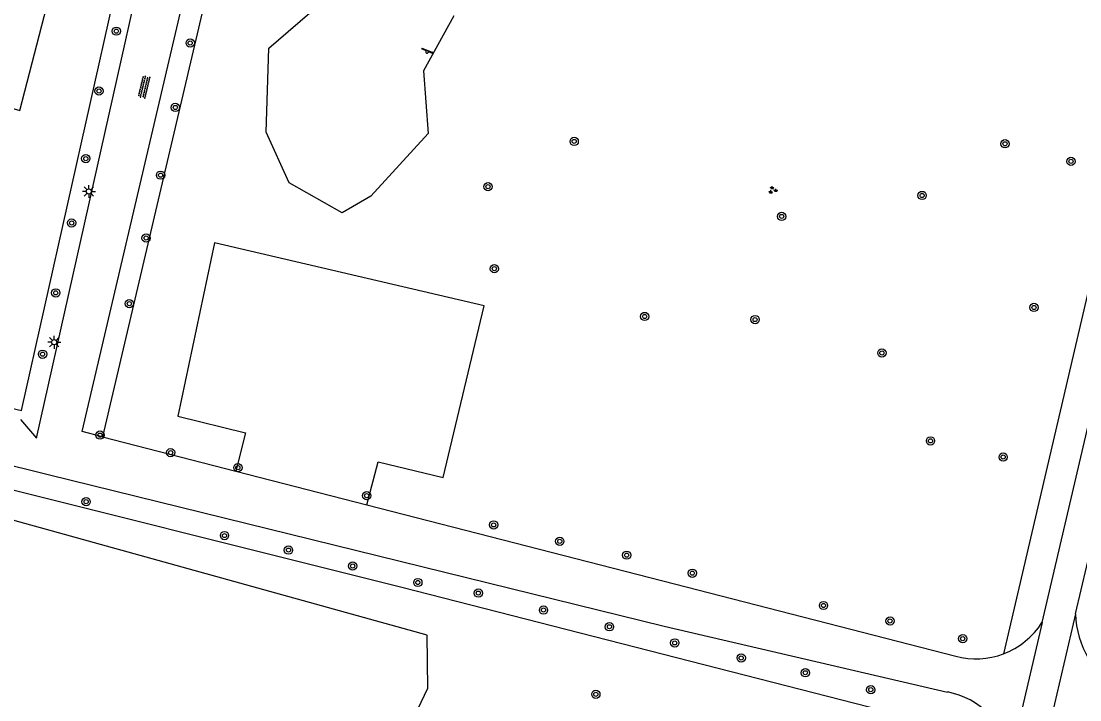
# Model space of a CAD drawing. Extents: x 128999 to 131010, y 395498 to 399007.
# Drawn here: x 129109.3 to 129211.4, y 396864 to 396929.5 of the extents above; entities that cross this region are included whole.
import ezdxf

# ---------------------------------------------------------------- set-up
doc = ezdxf.new("R2010")
doc.units = 0
for name, color, linetype in [('gg-knt-onverhard', 7, 'Continuous'), ('gg-knt-verharding', 7, 'Continuous'), ('gg-knt-verharding nz', 7, 'Continuous'), ('gt-grn-groengrens', 7, 'Continuous'), ('gt-symb-boom', 7, 'Continuous'), ('gt-symb-groenvak', 7, 'Continuous'), ('gt-symb-lichtmast', 7, 'Continuous'), ('gt-symb-overige verharding', 7, 'Continuous'), ('gt-symb-speelvoorziening', 7, 'Continuous')]:
    doc.layers.add(name, color=color, linetype=linetype)

# ---------------------------------------------------------------- blocks, each defined once
blk = doc.blocks.new('gt0-BOOM')
at = {"layer": 'gt-symb-boom'}
for radius in [0.4, 0.2]:
    blk.add_circle((0, 0), radius, dxfattribs=at)
blk = doc.blocks.new('gt0-GRVAK')
at = {"layer": 'gt-symb-groenvak'}
for p, q in [((-0.11, 0.19), (-0.23, 0.24)), ((-0.18, 0.15), (0.09, 0.15)), ((-0.09, 0.21), (-0.16, 0.32)), ((-0.05, 0.21), (-0.05, 0.39)), ((0, 0.21), (0.06, 0.32)), ((0.01, 0.19), (0.13, 0.24)), ((0.26, -0.05), (0.2, 0.06)), ((0.31, -0.05), (0.31, 0.13)), ((0.35, -0.05), (0.41, 0.06)), ((-0.24, -0.23), (-0.36, -0.18)), ((-0.32, -0.26), (-0.05, -0.26)), ((-0.23, -0.21), (-0.29, -0.1)), ((-0.18, -0.2), (-0.18, -0.02)), ((-0.14, -0.21), (-0.07, -0.1)), ((-0.12, -0.23), (0, -0.18)), ((0.24, -0.07), (0.12, -0.02)), ((0.17, -0.11), (0.44, -0.11)), ((0.37, -0.07), (0.49, -0.02))]:
    blk.add_line(p, q, dxfattribs=at)
blk = doc.blocks.new('gt0-LMAST')
at = {"layer": 'gt-symb-lichtmast'}
for p, q in [((-0.18, 0.17), (-0.45, 0.44)), ((-0.01, 0.25), (-0.01, 0.62)), ((0.17, 0.17), (0.44, 0.44)), ((-0.26, 0), (-0.63, 0)), ((-0.18, -0.18), (-0.45, -0.45)), ((-0.01, -0.25), (-0.01, -0.63)), ((0.44, -0.45), (0.17, -0.18)), ((0.24, 0), (0.62, 0))]:
    blk.add_line(p, q, dxfattribs=at)
blk.add_circle((-0.01, 0), 0.25, dxfattribs=at)
blk = doc.blocks.new('gt0-OVH')
at = {"layer": 'gt-symb-overige verharding'}
for points in [[(-0.97, 0.3), (-0.97, 0.31), (-0.96, 0.32), (-0.97, 0.33), (-0.97, 0.34), (-0.98, 0.35), (-0.99, 0.35), (-1, 0.36), (-1.01, 0.35), (-1.02, 0.35), (-1.03, 0.34), (-1.03, 0.33), (-1.04, 0.32), (-1.03, 0.31), (-1.03, 0.3), (-1.02, 0.29), (-1.01, 0.29), (-1, 0.28), (-0.99, 0.29), (-0.98, 0.29)], [(-0.87, 0.11), (-0.87, 0.12), (-0.86, 0.13), (-0.87, 0.14), (-0.87, 0.15), (-0.88, 0.16), (-0.89, 0.16), (-0.9, 0.16), (-0.91, 0.16), (-0.92, 0.16), (-0.93, 0.15), (-0.93, 0.14), (-0.94, 0.13), (-0.93, 0.12), (-0.93, 0.11), (-0.92, 0.1), (-0.91, 0.09), (-0.9, 0.09), (-0.89, 0.09), (-0.88, 0.1)], [(-0.77, 0.3), (-0.77, 0.31), (-0.76, 0.32), (-0.77, 0.33), (-0.77, 0.34), (-0.78, 0.35), (-0.79, 0.35), (-0.8, 0.36), (-0.81, 0.35), (-0.82, 0.35), (-0.83, 0.34), (-0.83, 0.33), (-0.84, 0.32), (-0.83, 0.31), (-0.83, 0.3), (-0.82, 0.29), (-0.81, 0.29), (-0.8, 0.28), (-0.79, 0.29), (-0.78, 0.29)], [(-0.67, 0.11), (-0.67, 0.12), (-0.66, 0.13), (-0.67, 0.14), (-0.67, 0.15), (-0.68, 0.16), (-0.69, 0.16), (-0.7, 0.16), (-0.71, 0.16), (-0.72, 0.16), (-0.73, 0.15), (-0.73, 0.14), (-0.74, 0.13), (-0.73, 0.12), (-0.73, 0.11), (-0.72, 0.1), (-0.71, 0.09), (-0.7, 0.09), (-0.69, 0.09), (-0.68, 0.1)], [(-0.57, 0.3), (-0.57, 0.31), (-0.56, 0.32), (-0.57, 0.33), (-0.57, 0.34), (-0.58, 0.35), (-0.59, 0.35), (-0.6, 0.36), (-0.61, 0.35), (-0.62, 0.35), (-0.63, 0.34), (-0.63, 0.33), (-0.64, 0.32), (-0.63, 0.31), (-0.63, 0.3), (-0.62, 0.29), (-0.61, 0.29), (-0.6, 0.28), (-0.59, 0.29), (-0.58, 0.29)], [(-0.47, 0.11), (-0.47, 0.12), (-0.46, 0.13), (-0.47, 0.14), (-0.47, 0.15), (-0.48, 0.16), (-0.49, 0.16), (-0.5, 0.16), (-0.51, 0.16), (-0.52, 0.16), (-0.53, 0.15), (-0.53, 0.14), (-0.54, 0.13), (-0.53, 0.12), (-0.53, 0.11), (-0.52, 0.1), (-0.51, 0.09), (-0.5, 0.09), (-0.49, 0.09), (-0.48, 0.1)], [(-0.37, 0.3), (-0.37, 0.31), (-0.36, 0.32), (-0.37, 0.33), (-0.37, 0.34), (-0.38, 0.35), (-0.39, 0.35), (-0.4, 0.36), (-0.41, 0.35), (-0.42, 0.35), (-0.43, 0.34), (-0.43, 0.33), (-0.44, 0.32), (-0.43, 0.31), (-0.43, 0.3), (-0.42, 0.29), (-0.41, 0.29), (-0.4, 0.28), (-0.39, 0.29), (-0.38, 0.29)], [(-0.27, 0.11), (-0.27, 0.12), (-0.26, 0.13), (-0.27, 0.14), (-0.27, 0.15), (-0.28, 0.16), (-0.29, 0.16), (-0.3, 0.16), (-0.31, 0.16), (-0.32, 0.16), (-0.33, 0.15), (-0.33, 0.14), (-0.34, 0.13), (-0.33, 0.12), (-0.33, 0.11), (-0.32, 0.1), (-0.31, 0.09), (-0.3, 0.09), (-0.29, 0.09), (-0.28, 0.1)], [(-0.17, 0.3), (-0.17, 0.31), (-0.16, 0.32), (-0.17, 0.33), (-0.17, 0.34), (-0.18, 0.35), (-0.19, 0.35), (-0.2, 0.36), (-0.21, 0.35), (-0.22, 0.35), (-0.23, 0.34), (-0.23, 0.33), (-0.24, 0.32), (-0.23, 0.31), (-0.23, 0.3), (-0.22, 0.29), (-0.21, 0.29), (-0.2, 0.28), (-0.19, 0.29), (-0.18, 0.29)], [(-0.07, 0.11), (-0.07, 0.12), (-0.06, 0.13), (-0.07, 0.14), (-0.07, 0.15), (-0.08, 0.16), (-0.09, 0.16), (-0.1, 0.16), (-0.11, 0.16), (-0.12, 0.16), (-0.13, 0.15), (-0.13, 0.14), (-0.14, 0.13), (-0.13, 0.12), (-0.13, 0.11), (-0.12, 0.1), (-0.11, 0.09), (-0.1, 0.09), (-0.09, 0.09), (-0.08, 0.1)], [(0.03, 0.3), (0.03, 0.31), (0.04, 0.32), (0.03, 0.33), (0.03, 0.34), (0.02, 0.35), (0.01, 0.35), (0, 0.36), (-0.01, 0.35), (-0.02, 0.35), (-0.03, 0.34), (-0.03, 0.33), (-0.04, 0.32), (-0.03, 0.31), (-0.03, 0.3), (-0.02, 0.29), (-0.01, 0.29), (0, 0.28), (0.01, 0.29), (0.02, 0.29)], [(0.13, 0.11), (0.13, 0.12), (0.14, 0.13), (0.13, 0.14), (0.13, 0.15), (0.12, 0.16), (0.11, 0.16), (0.1, 0.16), (0.09, 0.16), (0.08, 0.16), (0.07, 0.15), (0.07, 0.14), (0.06, 0.13), (0.07, 0.12), (0.07, 0.11), (0.08, 0.1), (0.09, 0.09), (0.1, 0.09), (0.11, 0.09), (0.12, 0.1)], [(0.23, 0.3), (0.23, 0.31), (0.24, 0.32), (0.23, 0.33), (0.23, 0.34), (0.22, 0.35), (0.21, 0.35), (0.2, 0.36), (0.19, 0.35), (0.18, 0.35), (0.17, 0.34), (0.17, 0.33), (0.16, 0.32), (0.17, 0.31), (0.17, 0.3), (0.18, 0.29), (0.19, 0.29), (0.2, 0.28), (0.21, 0.29), (0.22, 0.29)], [(0.33, 0.11), (0.33, 0.12), (0.34, 0.13), (0.33, 0.14), (0.33, 0.15), (0.32, 0.16), (0.31, 0.16), (0.3, 0.16), (0.29, 0.16), (0.28, 0.16), (0.27, 0.15), (0.27, 0.14), (0.26, 0.13), (0.27, 0.12), (0.27, 0.11), (0.28, 0.1), (0.29, 0.09), (0.3, 0.09), (0.31, 0.09), (0.32, 0.1)], [(0.43, 0.3), (0.43, 0.31), (0.44, 0.32), (0.43, 0.33), (0.43, 0.34), (0.42, 0.35), (0.41, 0.35), (0.4, 0.36), (0.39, 0.35), (0.38, 0.35), (0.37, 0.34), (0.37, 0.33), (0.36, 0.32), (0.37, 0.31), (0.37, 0.3), (0.38, 0.29), (0.39, 0.29), (0.4, 0.28), (0.41, 0.29), (0.42, 0.29)], [(0.53, 0.11), (0.53, 0.12), (0.54, 0.13), (0.53, 0.14), (0.53, 0.15), (0.52, 0.16), (0.51, 0.16), (0.5, 0.16), (0.49, 0.16), (0.48, 0.16), (0.47, 0.15), (0.47, 0.14), (0.46, 0.13), (0.47, 0.12), (0.47, 0.11), (0.48, 0.1), (0.49, 0.09), (0.5, 0.09), (0.51, 0.09), (0.52, 0.1)], [(0.63, 0.3), (0.63, 0.31), (0.64, 0.32), (0.63, 0.33), (0.63, 0.34), (0.62, 0.35), (0.61, 0.35), (0.6, 0.36), (0.59, 0.35), (0.58, 0.35), (0.57, 0.34), (0.57, 0.33), (0.56, 0.32), (0.57, 0.31), (0.57, 0.3), (0.58, 0.29), (0.59, 0.29), (0.6, 0.28), (0.61, 0.29), (0.62, 0.29)], [(0.73, 0.11), (0.73, 0.12), (0.74, 0.13), (0.73, 0.14), (0.73, 0.15), (0.72, 0.16), (0.71, 0.16), (0.7, 0.16), (0.69, 0.16), (0.68, 0.16), (0.67, 0.15), (0.67, 0.14), (0.66, 0.13), (0.67, 0.12), (0.67, 0.11), (0.68, 0.1), (0.69, 0.09), (0.7, 0.09), (0.71, 0.09), (0.72, 0.1)], [(0.83, 0.3), (0.83, 0.31), (0.84, 0.32), (0.83, 0.33), (0.83, 0.34), (0.82, 0.35), (0.81, 0.35), (0.8, 0.36), (0.79, 0.35), (0.78, 0.35), (0.77, 0.34), (0.77, 0.33), (0.76, 0.32), (0.77, 0.31), (0.77, 0.3), (0.78, 0.29), (0.79, 0.29), (0.8, 0.28), (0.81, 0.29), (0.82, 0.29)], [(0.93, 0.11), (0.93, 0.12), (0.94, 0.13), (0.93, 0.14), (0.93, 0.15), (0.92, 0.16), (0.91, 0.16), (0.9, 0.16), (0.89, 0.16), (0.88, 0.16), (0.87, 0.15), (0.87, 0.14), (0.86, 0.13), (0.87, 0.12), (0.87, 0.11), (0.88, 0.1), (0.89, 0.09), (0.9, 0.09), (0.91, 0.09), (0.92, 0.1)], [(1.03, 0.3), (1.03, 0.31), (1.04, 0.32), (1.03, 0.33), (1.03, 0.34), (1.02, 0.35), (1.01, 0.35), (1, 0.36), (0.99, 0.35), (0.98, 0.35), (0.97, 0.34), (0.97, 0.33), (0.96, 0.32), (0.97, 0.31), (0.97, 0.3), (0.98, 0.29), (0.99, 0.29), (1, 0.28), (1.01, 0.29), (1.02, 0.29)], [(-0.97, -0.14), (-0.97, -0.13), (-0.96, -0.12), (-0.97, -0.11), (-0.97, -0.1), (-0.98, -0.09), (-0.99, -0.09), (-1, -0.08), (-1.01, -0.09), (-1.02, -0.09), (-1.03, -0.1), (-1.03, -0.11), (-1.04, -0.12), (-1.03, -0.13), (-1.03, -0.14), (-1.02, -0.15), (-1.01, -0.15), (-1, -0.16), (-0.99, -0.15), (-0.98, -0.15)], [(-0.87, -0.33), (-0.87, -0.32), (-0.86, -0.31), (-0.87, -0.3), (-0.87, -0.29), (-0.88, -0.28), (-0.89, -0.28), (-0.9, -0.28), (-0.91, -0.28), (-0.92, -0.28), (-0.93, -0.29), (-0.93, -0.3), (-0.94, -0.31), (-0.93, -0.32), (-0.93, -0.33), (-0.92, -0.34), (-0.91, -0.35), (-0.9, -0.35), (-0.89, -0.35), (-0.88, -0.34)], [(-0.77, -0.14), (-0.77, -0.13), (-0.76, -0.12), (-0.77, -0.11), (-0.77, -0.1), (-0.78, -0.09), (-0.79, -0.09), (-0.8, -0.08), (-0.81, -0.09), (-0.82, -0.09), (-0.83, -0.1), (-0.83, -0.11), (-0.84, -0.12), (-0.83, -0.13), (-0.83, -0.14), (-0.82, -0.15), (-0.81, -0.15), (-0.8, -0.16), (-0.79, -0.15), (-0.78, -0.15)], [(-0.67, -0.33), (-0.67, -0.32), (-0.66, -0.31), (-0.67, -0.3), (-0.67, -0.29), (-0.68, -0.28), (-0.69, -0.28), (-0.7, -0.28), (-0.71, -0.28), (-0.72, -0.28), (-0.73, -0.29), (-0.73, -0.3), (-0.74, -0.31), (-0.73, -0.32), (-0.73, -0.33), (-0.72, -0.34), (-0.71, -0.35), (-0.7, -0.35), (-0.69, -0.35), (-0.68, -0.34)], [(-0.57, -0.14), (-0.57, -0.13), (-0.56, -0.12), (-0.57, -0.11), (-0.57, -0.1), (-0.58, -0.09), (-0.59, -0.09), (-0.6, -0.08), (-0.61, -0.09), (-0.62, -0.09), (-0.63, -0.1), (-0.63, -0.11), (-0.64, -0.12), (-0.63, -0.13), (-0.63, -0.14), (-0.62, -0.15), (-0.61, -0.15), (-0.6, -0.16), (-0.59, -0.15), (-0.58, -0.15)], [(-0.47, -0.33), (-0.47, -0.32), (-0.46, -0.31), (-0.47, -0.3), (-0.47, -0.29), (-0.48, -0.28), (-0.49, -0.28), (-0.5, -0.28), (-0.51, -0.28), (-0.52, -0.28), (-0.53, -0.29), (-0.53, -0.3), (-0.54, -0.31), (-0.53, -0.32), (-0.53, -0.33), (-0.52, -0.34), (-0.51, -0.35), (-0.5, -0.35), (-0.49, -0.35), (-0.48, -0.34)], [(-0.37, -0.14), (-0.37, -0.13), (-0.36, -0.12), (-0.37, -0.11), (-0.37, -0.1), (-0.38, -0.09), (-0.39, -0.09), (-0.4, -0.08), (-0.41, -0.09), (-0.42, -0.09), (-0.43, -0.1), (-0.43, -0.11), (-0.44, -0.12), (-0.43, -0.13), (-0.43, -0.14), (-0.42, -0.15), (-0.41, -0.15), (-0.4, -0.16), (-0.39, -0.15), (-0.38, -0.15)], [(-0.27, -0.33), (-0.27, -0.32), (-0.26, -0.31), (-0.27, -0.3), (-0.27, -0.29), (-0.28, -0.28), (-0.29, -0.28), (-0.3, -0.28), (-0.31, -0.28), (-0.32, -0.28), (-0.33, -0.29), (-0.33, -0.3), (-0.34, -0.31), (-0.33, -0.32), (-0.33, -0.33), (-0.32, -0.34), (-0.31, -0.35), (-0.3, -0.35), (-0.29, -0.35), (-0.28, -0.34)], [(-0.17, -0.14), (-0.17, -0.13), (-0.16, -0.12), (-0.17, -0.11), (-0.17, -0.1), (-0.18, -0.09), (-0.19, -0.09), (-0.2, -0.08), (-0.21, -0.09), (-0.22, -0.09), (-0.23, -0.1), (-0.23, -0.11), (-0.24, -0.12), (-0.23, -0.13), (-0.23, -0.14), (-0.22, -0.15), (-0.21, -0.15), (-0.2, -0.16), (-0.19, -0.15), (-0.18, -0.15)], [(-0.07, -0.33), (-0.07, -0.32), (-0.06, -0.31), (-0.07, -0.3), (-0.07, -0.29), (-0.08, -0.28), (-0.09, -0.28), (-0.1, -0.28), (-0.11, -0.28), (-0.12, -0.28), (-0.13, -0.29), (-0.13, -0.3), (-0.14, -0.31), (-0.13, -0.32), (-0.13, -0.33), (-0.12, -0.34), (-0.11, -0.35), (-0.1, -0.35), (-0.09, -0.35), (-0.08, -0.34)], [(0.03, -0.14), (0.03, -0.13), (0.04, -0.12), (0.03, -0.11), (0.03, -0.1), (0.02, -0.09), (0.01, -0.09), (0, -0.08), (-0.01, -0.09), (-0.02, -0.09), (-0.03, -0.1), (-0.03, -0.11), (-0.04, -0.12), (-0.03, -0.13), (-0.03, -0.14), (-0.02, -0.15), (-0.01, -0.15), (0, -0.16), (0.01, -0.15), (0.02, -0.15)], [(0.13, -0.33), (0.13, -0.32), (0.14, -0.31), (0.13, -0.3), (0.13, -0.29), (0.12, -0.28), (0.11, -0.28), (0.1, -0.28), (0.09, -0.28), (0.08, -0.28), (0.07, -0.29), (0.07, -0.3), (0.06, -0.31), (0.07, -0.32), (0.07, -0.33), (0.08, -0.34), (0.09, -0.35), (0.1, -0.35), (0.11, -0.35), (0.12, -0.34)], [(0.23, -0.14), (0.23, -0.13), (0.24, -0.12), (0.23, -0.11), (0.23, -0.1), (0.22, -0.09), (0.21, -0.09), (0.2, -0.08), (0.19, -0.09), (0.18, -0.09), (0.17, -0.1), (0.17, -0.11), (0.16, -0.12), (0.17, -0.13), (0.17, -0.14), (0.18, -0.15), (0.19, -0.15), (0.2, -0.16), (0.21, -0.15), (0.22, -0.15)], [(0.33, -0.33), (0.33, -0.32), (0.34, -0.31), (0.33, -0.3), (0.33, -0.29), (0.32, -0.28), (0.31, -0.28), (0.3, -0.28), (0.29, -0.28), (0.28, -0.28), (0.27, -0.29), (0.27, -0.3), (0.26, -0.31), (0.27, -0.32), (0.27, -0.33), (0.28, -0.34), (0.29, -0.35), (0.3, -0.35), (0.31, -0.35), (0.32, -0.34)], [(0.43, -0.14), (0.43, -0.13), (0.44, -0.12), (0.43, -0.11), (0.43, -0.1), (0.42, -0.09), (0.41, -0.09), (0.4, -0.08), (0.39, -0.09), (0.38, -0.09), (0.37, -0.1), (0.37, -0.11), (0.36, -0.12), (0.37, -0.13), (0.37, -0.14), (0.38, -0.15), (0.39, -0.15), (0.4, -0.16), (0.41, -0.15), (0.42, -0.15)], [(0.53, -0.33), (0.53, -0.32), (0.54, -0.31), (0.53, -0.3), (0.53, -0.29), (0.52, -0.28), (0.51, -0.28), (0.5, -0.28), (0.49, -0.28), (0.48, -0.28), (0.47, -0.29), (0.47, -0.3), (0.46, -0.31), (0.47, -0.32), (0.47, -0.33), (0.48, -0.34), (0.49, -0.35), (0.5, -0.35), (0.51, -0.35), (0.52, -0.34)], [(0.63, -0.14), (0.63, -0.13), (0.64, -0.12), (0.63, -0.11), (0.63, -0.1), (0.62, -0.09), (0.61, -0.09), (0.6, -0.08), (0.59, -0.09), (0.58, -0.09), (0.57, -0.1), (0.57, -0.11), (0.56, -0.12), (0.57, -0.13), (0.57, -0.14), (0.58, -0.15), (0.59, -0.15), (0.6, -0.16), (0.61, -0.15), (0.62, -0.15)], [(0.73, -0.33), (0.73, -0.32), (0.74, -0.31), (0.73, -0.3), (0.73, -0.29), (0.72, -0.28), (0.71, -0.28), (0.7, -0.28), (0.69, -0.28), (0.68, -0.28), (0.67, -0.29), (0.67, -0.3), (0.66, -0.31), (0.67, -0.32), (0.67, -0.33), (0.68, -0.34), (0.69, -0.35), (0.7, -0.35), (0.71, -0.35), (0.72, -0.34)], [(0.83, -0.14), (0.83, -0.13), (0.84, -0.12), (0.83, -0.11), (0.83, -0.1), (0.82, -0.09), (0.81, -0.09), (0.8, -0.08), (0.79, -0.09), (0.78, -0.09), (0.77, -0.1), (0.77, -0.11), (0.76, -0.12), (0.77, -0.13), (0.77, -0.14), (0.78, -0.15), (0.79, -0.15), (0.8, -0.16), (0.81, -0.15), (0.82, -0.15)], [(0.93, -0.33), (0.93, -0.32), (0.94, -0.31), (0.93, -0.3), (0.93, -0.29), (0.92, -0.28), (0.91, -0.28), (0.9, -0.28), (0.89, -0.28), (0.88, -0.28), (0.87, -0.29), (0.87, -0.3), (0.86, -0.31), (0.87, -0.32), (0.87, -0.33), (0.88, -0.34), (0.89, -0.35), (0.9, -0.35), (0.91, -0.35), (0.92, -0.34)], [(1.03, -0.14), (1.03, -0.13), (1.04, -0.12), (1.03, -0.11), (1.03, -0.1), (1.02, -0.09), (1.01, -0.09), (1, -0.08), (0.99, -0.09), (0.98, -0.09), (0.97, -0.1), (0.97, -0.11), (0.96, -0.12), (0.97, -0.13), (0.97, -0.14), (0.98, -0.15), (0.99, -0.15), (1, -0.16), (1.01, -0.15), (1.02, -0.15)]]:
    blk.add_lwpolyline(points, close=True, dxfattribs=at)
blk = doc.blocks.new('gt0-SV')
at = {"layer": 'gt-symb-speelvoorziening'}
for p, q in [((-0.48, 0.26), (-0.08, 0.1)), ((0.54, -0.08), (-0.45, 0.32)), ((0.13, 0.01), (0.51, -0.14))]:
    blk.add_line(p, q, dxfattribs=at)
for centre, radius, start, end in [((-0.47, 0.29), 0.0369, 63.6251, 252.6602), ((0, -0.01), 0.128, 127.6866, 8.5986), ((0.53, -0.11), 0.0363, 243.5085, 72.5436)]:
    blk.add_arc(centre, radius, start, end, dxfattribs=at)

msp = doc.modelspace()

# ---------------------------------------------------------------- linework, layer by layer
at = {"layer": 'gg-knt-onverhard'}
for p, q in [((129109.19, 396891.07), (129110.72, 396889.28)), ((129117.11, 396889.41), (129129.96, 396886.1)), ((129142.61, 396882.84), (129172.29, 396875.2)), ((129172.29, 396875.2), (129199.4, 396868.22)), ((129171.28, 396871.14), (129198.6, 396864.77))]:
    msp.add_line(p, q, dxfattribs=at)
for points in [[(129110.72, 396889.28), (129121.24, 396936.21), (129136.59, 397000), (129138.2, 397006.74), (129141.38, 397023.58)], [(129117.11, 396889.41), (129115.13, 396889.92), (129140.92, 397000), (129145.03, 397022.74)], [(129142.61, 396882.84), (129143.68, 396886.98), (129149.97, 396885.48), (129153.93, 396902.05), (129127.92, 396908.14), (129124.38, 396891.41), (129130.91, 396889.79), (129129.96, 396886.1)], [(129101.23, 396888.42), (129111.87, 396885.76), (129171.28, 396871.14)]]:
    msp.add_lwpolyline(points, dxfattribs=at)
for centre, radius, start, end in [((129220.01, 396872.63), 9.06, 181.9888, 239.3696), ((129201.34, 396875.53), 7.56, 290.6853, 327.5988), ((129201.34, 396875.53), 7.56, 255.1391, 290.7158), ((129197.22, 396857.3), 7.6, 9.5505, 79.5192)]:
    msp.add_arc(centre, radius, start, end, dxfattribs=at)
at = {"layer": 'gg-knt-verharding'}
for p, q in [((129207.73, 396871.48), (129244.5, 397028.87)), ((129210.96, 396872.31), (129220.7, 396913.84)), ((129210.96, 396872.31), (129205.29, 396848.18)), ((129207.73, 396871.48), (129204.71, 396858.56))]:
    msp.add_line(p, q, dxfattribs=at)
at = {"layer": 'gg-knt-verharding nz'}
msp.add_line((129129.96, 396886.1), (129142.61, 396882.84), dxfattribs=at)
at = {"layer": 'gt-grn-groengrens'}
msp.add_line((129241.97, 397031.34), (129204.01, 396868.46), dxfattribs=at)
for points in [[(129153.61, 397051.48), (129150.01, 397035.66), (129147.74, 397025.46), (129146.93, 397022.25), (129144.98, 397010.69), (129143.2, 397000.46), (129132.35, 396954.37), (129117.11, 396889.41)], [(129108.32, 396892.18), (129109.28, 396891.96), (129118.17, 396931.62), (129122.21, 396948.79), (129135.6, 397004.77), (129139.36, 397023.69), (129143.03, 397039.89), (129145.05, 397048.58), (129140.48, 397049.72)], [(129107.82, 396921.29), (129109.12, 396920.89), (129125.81, 396985.46)], [(129151, 396930.04), (129148.07, 396924.74), (129148.5, 396918.69), (129142.98, 396912.63), (129140.21, 396911.04), (129135.11, 396913.92), (129132.89, 396918.82), (129133.13, 396926.92), (129138.02, 396931.14)], [(129192.09, 396817.34), (129201.6, 396860.59), (129145.96, 396874.85), (129100.7, 396886.17)], [(129112.07, 396844.66), (129111.17, 396834.33), (129111.53, 396822.01), (129118.05, 396821.65), (129124.93, 396824.73), (129128.01, 396833.43), (129135.07, 396838.86), (129140.87, 396854.63), (129143.22, 396861.51), (129146.85, 396861.69), (129148.48, 396865.14), (129148.42, 396870.26), (129106.09, 396881.99), (129103.2, 396862.05), (129107.18, 396856.44), (129112.07, 396844.66)]]:
    msp.add_lwpolyline(points, dxfattribs=at)

# ---------------------------------------------------------------- block references
at = {"layer": 'gt-symb-boom'}
for p in [(129118.43, 396928.56), (129125.56, 396927.42), (129116.76, 396922.78), (129124.12, 396921.2), (129162.6, 396917.92), (129204.16, 396917.69), (129115.49, 396916.26), (129210.52, 396915.99), (129122.7, 396914.66), (129154.29, 396913.55), (129196.16, 396912.7), (129182.61, 396910.68), (129114.12, 396910.05), (129121.31, 396908.59), (129154.9, 396905.63), (129112.59, 396903.3), (129119.69, 396902.26), (129206.95, 396901.89), (129169.4, 396901.02), (129180.05, 396900.72), (129111.32, 396897.38), (129192.28, 396897.5), (129116.86, 396889.57), (129196.97, 396889.01), (129123.67, 396887.88), (129203.98, 396887.45), (129130.16, 396886.43), (129115.52, 396883.14), (129142.58, 396883.72), (129154.83, 396880.9), (129128.87, 396879.87), (129161.21, 396879.32), (129135.04, 396878.47), (129167.66, 396877.98), (129141.23, 396876.93), (129174, 396876.24), (129147.52, 396875.34), (129153.36, 396874.32), (129159.64, 396872.68), (129186.65, 396873.12), (129193.07, 396871.63), (129166, 396871.07), (129200.08, 396869.92), (129172.3, 396869.51), (129178.71, 396868.06), (129184.9, 396866.63), (129164.69, 396864.55), (129191.21, 396864.99)]:
    msp.add_blockref('gt0-BOOM', p, dxfattribs=at)
at = {"layer": 'gt-symb-groenvak'}
msp.add_blockref('gt0-GRVAK', (129181.75, 396913.22), dxfattribs=at)
at = {"layer": 'gt-symb-lichtmast'}
for p in [(129115.79, 396913.09), (129112.45, 396898.54)]:
    msp.add_blockref('gt0-LMAST', p, dxfattribs=at)
at = {"layer": 'gt-symb-overige verharding', "rotation": -103.48012621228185}
msp.add_blockref('gt0-OVH', (129121.11, 396923.17), dxfattribs=at)
at = {"layer": 'gt-symb-speelvoorziening'}
msp.add_blockref('gt0-SV', (129148.4, 396926.58), dxfattribs=at)

doc.saveas('drawing.dxf')
